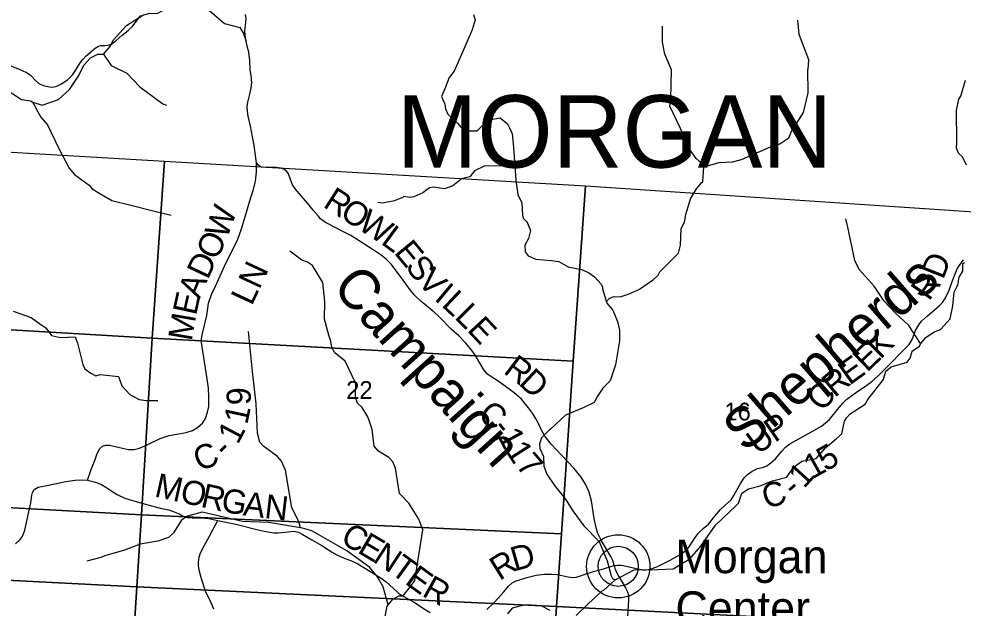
# Model space of a CAD drawing. Extents: x 1878108 to 2183446, y 146837 to 508383.
# Drawn here: x 2027138 to 2038879, y 357612 to 364937 of the extents above; entities that cross this region are included whole.
import ezdxf

# ---------------------------------------------------------------- set-up
doc = ezdxf.new("R2010")
doc.units = 0
for name, color, linetype in [('GM_X_County_Road', 7, 'Continuous'), ('GM_X_County_Road_Text', 7, 'Continuous'), ('GM_X_Minor_River', 7, 'Continuous'), ('GM_X_Minor_River_Text', 7, 'Continuous'), ('GM_X_Section', 7, 'Continuous'), ('GM_X_Section_Text', 7, 'Continuous'), ('GM_X_Township_Road', 7, 'Continuous'), ('GM_X_Township_Text', 7, 'Continuous'), ('GM_X_Unincorporated', 7, 'Continuous'), ('GM_X_Unincorporated_Location', 7, 'Continuous'), ('GM_X_Unincorporated_Text', 7, 'Continuous')]:
    doc.layers.add(name, color=color, linetype=linetype)

msp = doc.modelspace()

# ---------------------------------------------------------------- linework, layer by layer
at = {"layer": 'GM_X_County_Road'}
for points in [[(2032287, 361305), (2032231, 361350), (2032137, 361426), (2032056, 361504), (2032003, 361568), (2031895, 361716), (2031768, 361886), (2031708, 361948), (2031644, 361999), (2031544, 362065), (2031369, 362176), (2031264, 362245), (2031176, 362292), (2031086, 362336), (2030950, 362404), (2030890, 362451), (2030858, 362487), (2030798, 362561), (2030730, 362643), (2030597, 362794), (2030556, 362849), (2030537, 362884), (2030489, 363011), (2030470, 363041), (2030436, 363066), (2030395, 363083), (2030339, 363089), (2030207, 363090), (2030165, 363094), (2030143, 363099), (2030117, 363118), (2030094, 363148), (2030076, 363266), (2030064, 363367), (2030045, 363469), (2030017, 363605), (2029989, 363727), (2029979, 363790), (2029978, 363845), (2029983, 363904), (2030008, 364001), (2030028, 364081), (2030036, 364144), (2030027, 364233), (2030015, 364304), (2030010, 364420), (2029998, 364525), (2029978, 364599), (2029960, 364677), (2029951, 364737), (2029949, 364787), (2029956, 364855), (2029963, 364936), (2029955, 364991)], [(2027990, 359202), (2028036, 359336), (2028086, 359459), (2028109, 359522), (2028141, 359594), (2028178, 359624), (2028218, 359639), (2028264, 359638), (2028426, 359600), (2028503, 359585), (2028571, 359584), (2028640, 359600), (2028735, 359641), (2028893, 359720), (2029007, 359756), (2029127, 359778), (2029220, 359794), (2029298, 359818), (2029361, 359857), (2029426, 359915), (2029457, 359970), (2029483, 360046), (2029499, 360119), (2029502, 360237), (2029497, 360345), (2029473, 360516), (2029425, 360805), (2029408, 360916), (2029408, 360962), (2029421, 361028), (2029477, 361250), (2029496, 361404), (2029534, 361512), (2029582, 361616), (2029696, 361863), (2029859, 362200), (2029908, 362328), (2029936, 362423), (2030022, 362716), (2030054, 362817), (2030081, 362921), (2030094, 363033), (2030094, 363148)], [(2034541, 358142), (2034582, 358147), (2034633, 358145), (2034802, 358107), (2034894, 358086), (2034937, 358087), (2034988, 358094), (2035072, 358123), (2035237, 358207), (2035333, 358261), (2035379, 358288), (2035418, 358318), (2035460, 358358), (2035510, 358433), (2035546, 358490), (2035583, 358541), (2035648, 358600), (2035711, 358655), (2035790, 358757), (2035861, 358836), (2035922, 358890), (2035994, 358959), (2036030, 359010), (2036069, 359088), (2036105, 359154), (2036156, 359231), (2036198, 359273), (2036256, 359316), (2036324, 359348), (2036383, 359362), (2036438, 359382), (2036488, 359417), (2036548, 359469), (2036623, 359563), (2036670, 359612), (2036725, 359654), (2036994, 359802), (2037116, 359874), (2037169, 359914), (2037218, 359957), (2037339, 360107), (2037388, 360164), (2037434, 360211), (2037555, 360295), (2037683, 360384), (2037742, 360430), (2037828, 360505), (2037977, 360654), (2038114, 360794), (2038210, 360890), (2038244, 360951), (2038288, 361063), (2038330, 361135), (2038363, 361178), (2038434, 361245), (2038583, 361369), (2038624, 361411), (2038657, 361463), (2038704, 361564), (2038744, 361673), (2038787, 361790), (2038804, 361828), (2038828, 361869), (2038882, 361940)], [(2032981, 360510), (2032967, 360520), (2032919, 360575), (2032877, 360644), (2032808, 360765), (2032758, 360831), (2032691, 360910), (2032607, 360995), (2032514, 361079), (2032367, 361230), (2032289, 361303), (2032287, 361305)], [(2034541, 358142), (2034522, 358205), (2034498, 358253), (2034381, 358448), (2034337, 358540), (2034312, 358628), (2034292, 358727), (2034258, 358945), (2034230, 359055), (2034184, 359153), (2034128, 359240), (2034039, 359350), (2033886, 359512), (2033759, 359648), (2033678, 359751), (2033635, 359823), (2033599, 359908), (2033562, 359972), (2033525, 360035), (2033476, 360102), (2033388, 360208), (2033297, 360287), (2033187, 360366), (2033084, 360440), (2033020, 360481), (2032981, 360510)], [(2027095, 358411), (2027154, 358464), (2027181, 358499), (2027194, 358534), (2027211, 358579), (2027263, 358810), (2027286, 358922), (2027298, 359016), (2027306, 359051), (2027329, 359088), (2027376, 359114), (2027505, 359140), (2027722, 359185), (2027837, 359202), (2027916, 359208), (2027990, 359202), (2028090, 359179), (2028164, 359150), (2028218, 359117), (2028305, 359056), (2028359, 359025), (2028456, 358980), (2028550, 358948), (2028741, 358894), (2028895, 358856), (2029001, 358832), (2029071, 358810), (2029130, 358784), (2029181, 358757), (2029231, 358739), (2029292, 358734), (2029406, 358733), (2029502, 358724), (2029610, 358703), (2029835, 358654), (2030099, 358588), (2030190, 358570), (2030258, 358555), (2030310, 358547), (2030362, 358547), (2030485, 358561), (2030559, 358567), (2030614, 358555), (2030659, 358533), (2030780, 358461), (2030905, 358391), (2031026, 358312), (2031092, 358273), (2031183, 358231), (2031274, 358199), (2031354, 358163), (2031503, 358072), (2031630, 357994), (2031705, 357938), (2031791, 357858), (2031858, 357799), (2031896, 357773), (2031963, 357734), (2032052, 357685), (2032156, 357614), (2032252, 357556)], [(2032956, 357595), (2033044, 357677), (2033100, 357740), (2033168, 357816), (2033227, 357886), (2033270, 357925), (2033320, 357949), (2033471, 357996), (2033570, 358022), (2033673, 358034), (2033763, 358035), (2033839, 358028), (2033942, 358004), (2034018, 357994), (2034069, 357997), (2034121, 358014), (2034169, 358029), (2034282, 358065), (2034378, 358092), (2034541, 358142)], [(2034541, 358142), (2034551, 358092), (2034600, 358006), (2034682, 357863), (2034707, 357816), (2034719, 357772), (2034719, 357719), (2034709, 357567), (2034707, 357520), (2034719, 357479), (2034737, 357435), (2034774, 357374), (2034823, 357307), (2034849, 357263), (2034863, 357213), (2034876, 357152), (2034884, 357100), (2034894, 357017), (2034911, 356960)]]:
    msp.add_lwpolyline(points, dxfattribs=at)
at = {"layer": 'GM_X_Minor_River'}
for points in [[(2027310, 363901), (2027426, 363865), (2027630, 363934), (2027768, 364060), (2027875, 364221), (2027951, 364365), (2028029, 364455), (2028121, 364498), (2028191, 364500), (2028269, 364588), (2028316, 364678), (2028478, 364855), (2028680, 364983), (2028750, 365003), (2028867, 365010), (2028913, 365032), (2029079, 365108), (2029329, 365139), (2029373, 365133), (2029483, 365063), (2029693, 364879), (2029885, 364831), (2029933, 364757), (2029963, 364657)], [(2032790, 364993), (2032810, 364927), (2032776, 364803), (2032683, 364590), (2032549, 364287), (2032489, 364208), (2032435, 364066), (2032395, 363971), (2032435, 363877), (2032441, 363819), (2032471, 363751), (2032591, 363639), (2032639, 363587), (2032743, 363547), (2032823, 363545), (2032835, 363547), (2032945, 363655), (2033005, 363688), (2033121, 363706), (2033215, 363634), (2033237, 363584), (2033273, 363507), (2033283, 363389), (2033302, 363166), (2033316, 362928), (2033344, 362755), (2033394, 362649), (2033400, 362497), (2033410, 362460), (2033442, 362428), (2033454, 362418), (2033498, 362308), (2033476, 362208), (2033428, 362123), (2033432, 362043), (2033469, 361993), (2033565, 361951), (2033756, 361935), (2033854, 361921), (2033970, 361853), (2034134, 361820), (2034220, 361786), (2034296, 361732), (2034378, 361641), (2034393, 361601), (2034393, 361583), (2034447, 361403), (2034525, 361317), (2034583, 361176), (2034605, 361066), (2034607, 360936), (2034557, 360635), (2034492, 360436), (2034398, 360346), (2034332, 360245)], [(2036953, 364310), (2036961, 364429), (2036841, 364745), (2036822, 364920)], [(2035251, 364306), (2035171, 364499), (2035141, 364646), (2035139, 364847)], [(2028190, 364500), (2028287, 364358), (2028481, 364264), (2028643, 364094), (2028927, 363882), (2028972, 363864)], [(2034444, 361425), (2034480, 361467), (2034541, 361487), (2034615, 361481), (2034727, 361521), (2034857, 361578), (2035031, 361698), (2035087, 361750), (2035107, 361793), (2035342, 362023), (2035366, 362126), (2035372, 362332), (2035414, 362410), (2035431, 362504), (2035489, 362699), (2035563, 362825), (2035627, 362899), (2035643, 362911), (2035656, 363099), (2035632, 363141), (2035558, 363201), (2035486, 363305), (2035366, 363574), (2035232, 363854), (2035246, 363938), (2035251, 364306)], [(2035656, 363100), (2035846, 363152), (2036010, 363162), (2036122, 363188), (2036483, 363347), (2036601, 363384), (2036711, 363460), (2036763, 363578), (2036803, 363628), (2036894, 363773), (2036952, 364017), (2036949, 364310)], [(2026941, 364085), (2027169, 363935), (2027287, 363917), (2027313, 363899), (2027347, 363833), (2027355, 363821), (2027411, 363716), (2027493, 363620), (2027636, 363324), (2027762, 363081), (2027830, 363001), (2028012, 362869), (2028050, 362823), (2028146, 362767), (2028294, 362681), (2028530, 362623), (2028808, 362549), (2029030, 362499)], [(2038923, 363119), (2038873, 363224), (2038821, 363266), (2038795, 363332), (2038801, 363402), (2038797, 363801), (2038825, 363940), (2038851, 363976), (2038910, 364177)], [(2033305, 363112), (2032925, 363106), (2032802, 363048), (2032746, 362974), (2032638, 362948), (2032616, 362928), (2032534, 362861), (2032430, 362825), (2032290, 362847), (2032242, 362839), (2032159, 362775), (2032051, 362724), (2032003, 362716), (2031925, 362730), (2031907, 362714), (2031887, 362708), (2031809, 362674), (2031659, 362647), (2031601, 362653)], [(2038351, 360900), (2038206, 361125), (2038036, 361283), (2037896, 361427), (2037774, 361615), (2037588, 361823), (2037532, 361933), (2037447, 362348), (2037421, 362452)], [(2031685, 357466), (2031719, 357637), (2031788, 357723), (2031861, 357764), (2031915, 357764), (2032020, 357896), (2032062, 357955), (2032159, 358583), (2032113, 358717), (2031988, 358916), (2031870, 359036), (2031823, 359353), (2031787, 359429), (2031738, 359483), (2031610, 359563), (2031554, 359625), (2031529, 359832), (2031501, 359918), (2031477, 359990), (2031407, 360108), (2031348, 360160), (2031324, 360232), (2031330, 360405), (2031197, 360684), (2031067, 360786), (2031030, 360850), (2031016, 360930), (2030994, 361006), (2030939, 361203), (2030941, 361425), (2030918, 361658), (2030790, 361870), (2030727, 361914), (2030657, 361938), (2030509, 362050)], [(2034553, 357965), (2034787, 358087), (2035079, 358092), (2035273, 358100), (2035389, 358170), (2035481, 358225), (2035619, 358381), (2035799, 358645), (2036054, 358884), (2036088, 358918), (2036128, 359040), (2036210, 359095), (2036356, 359133), (2036496, 359191), (2036510, 359195), (2036686, 359240), (2036718, 359286), (2036780, 359368), (2036875, 359439), (2037051, 359471), (2037173, 359610), (2037299, 359716), (2037369, 359779), (2037405, 359935), (2037429, 359977), (2037475, 360026), (2037659, 360148), (2037694, 360204), (2037890, 360454), (2037914, 360544), (2037920, 360556), (2037984, 360610), (2038182, 360669), (2038220, 360721), (2038246, 360807), (2038338, 360870), (2038350, 360898), (2038415, 360978), (2038517, 361048), (2038599, 361077), (2038717, 361209), (2038753, 361370), (2038769, 361538), (2038807, 361613), (2038813, 361625), (2038829, 361727), (2038875, 361801), (2038876, 361898), (2038902, 361910)], [(2027068, 361303), (2027289, 361225), (2027399, 361147), (2027473, 361096), (2027543, 361002), (2027657, 360978), (2027837, 360986), (2027853, 360938), (2027869, 360904), (2027933, 360640), (2027957, 360586), (2028031, 360532), (2028097, 360500), (2028149, 360518), (2028379, 360492), (2028399, 360432), (2028417, 360374), (2028517, 360266), (2028633, 360206), (2028723, 360193), (2028865, 360194)], [(2030640, 358610), (2030621, 358688), (2030532, 358860), (2030453, 359325), (2030403, 359440), (2030354, 359498), (2030184, 359620), (2030136, 359674), (2030105, 359788), (2030088, 360153), (2030042, 360552), (2029992, 361052)], [(2034332, 360245), (2034290, 360167), (2034154, 360100), (2033936, 360012), (2033752, 359841), (2033736, 359827), (2033636, 359730), (2033611, 359654), (2033617, 359596), (2033661, 359496), (2033667, 359375), (2033701, 359279), (2033797, 359137), (2033935, 358965), (2034027, 358820), (2034163, 358634), (2034355, 358442), (2034452, 358199), (2034504, 358015), (2034518, 357980), (2034554, 357964), (2034406, 357832), (2034388, 357822), (2034216, 357667), (2034068, 357520)], [(2031729, 357651), (2031668, 357876), (2031598, 358002), (2031503, 358116), (2031214, 358324), (2030779, 358572), (2030665, 358605), (2030242, 358677), (2029920, 358688), (2029418, 358805), (2029234, 358757), (2029162, 358704), (2029061, 358549), (2028999, 358491), (2028864, 358443), (2028646, 358408), (2028452, 358331), (2028208, 358262), (2028158, 358240), (2027984, 358194)], [(2033746, 357582), (2033634, 357640), (2033456, 357654), (2033384, 357642), (2033271, 357613), (2033213, 357541)]]:
    msp.add_lwpolyline(points, dxfattribs=at)
at = {"layer": 'GM_X_Section'}
for points in [[(2023592, 363483), (2028949, 363170), (2028796, 360966), (2023458, 361282)], [(2028949, 363170), (2034183, 362861), (2034032, 360684), (2028796, 360966)], [(2034183, 362861), (2039389, 362512), (2039269, 360434), (2039143, 358292), (2039089, 357357), (2036021, 357521), (2033822, 357631), (2033886, 358536), (2034032, 360684)], [(2028796, 360966), (2028662, 358773), (2023323, 359063), (2023458, 361282)], [(2034032, 360684), (2033886, 358536), (2028662, 358773), (2028796, 360966)], [(2023323, 359063), (2028662, 358773), (2028605, 357878), (2023261, 358149)], [(2028662, 358773), (2033886, 358536), (2033822, 357631), (2028605, 357878)], [(2023261, 358149), (2028605, 357878), (2028526, 356646), (2026044, 356764), (2023179, 356899)], [(2028605, 357878), (2033822, 357631), (2033741, 356380), (2032755, 356430), (2028813, 356632), (2028526, 356646)], [(2036021, 357521), (2035781, 353358), (2033549, 353450), (2033741, 356380), (2033822, 357631)]]:
    msp.add_lwpolyline(points, close=True, dxfattribs=at)
at = {"layer": 'GM_X_Township_Road'}
for points in [[(2026975, 364377), (2027169, 364301), (2027240, 364267), (2027279, 364242), (2027297, 364226), (2027341, 364177), (2027384, 364139), (2027413, 364120), (2027457, 364105), (2027518, 364093), (2027559, 364089), (2027611, 364101), (2027668, 364131), (2027748, 364183), (2027807, 364241), (2027836, 364283), (2027899, 364389), (2027930, 364430), (2027976, 364478), (2028086, 364575), (2028127, 364600), (2028158, 364605), (2028205, 364607), (2028250, 364611), (2028287, 364624), (2028347, 364670), (2028421, 364733), (2028499, 364795), (2028556, 364850), (2028655, 364980)], [(2029563, 357599), (2029528, 357676), (2029460, 357824), (2029408, 357976), (2029386, 358066), (2029371, 358137), (2029372, 358183), (2029381, 358247), (2029398, 358298), (2029445, 358396), (2029510, 358507), (2029556, 358593), (2029610, 358703)]]:
    msp.add_lwpolyline(points, dxfattribs=at)
at = {"layer": 'GM_X_Unincorporated'}
for radius in [393, 249]:
    msp.add_circle((2034591, 358131), radius, dxfattribs=at)
at = {"layer": 'GM_X_Unincorporated_Location'}
msp.add_line((2034591, 358131), (2034591, 358131), dxfattribs=at)

# ---------------------------------------------------------------- texts
at = {"layer": 'GM_X_County_Road_Text'}
for s, rotation, p in [('R', 327.4791, (2030908, 362608)), ('O', 327.4804, (2031116, 362475)), ('W', 69.77, (2029723, 362191)), ('W', 327.4219, (2031338, 362333)), ('L', 323.7952, (2031627, 362149)), ('O', 64.7387, (2029599, 361925)), ('E', 309.6678, (2031794, 362030)), ('D', 64.6878, (2029486, 361686)), ('S', 306.0641, (2031934, 361861)), ('D', 68.5081, (2038630, 361687)), ('LN', 65.0188, (2030034, 361361)), ('V', 314.0725, (2032082, 361662)), ('R', 55.367, (2038455, 361419)), ('A', 67.2826, (2029385, 361446)), ('I', 320.1536, (2032292, 361449)), ('E', 77.5948, (2029341, 361241)), ('L', 316.8306, (2032383, 361373)), ('L', 314.997, (2032545, 361221)), ('M', 80.2803, (2029287, 360923)), ('E', 312.9783, (2032701, 361065)), ('K', 45.0041, (2037851, 360696)), ('E', 43.776, (2037684, 360536)), ('R', 322.7593, (2033151, 360543)), ('E', 35.6029, (2037466, 360375)), ('D', 316.9709, (2033341, 360399)), ('R', 39.7381, (2037281, 360221)), ('9', 90.5584, (2030023, 360136)), ('C', 50.0515, (2037133, 360042)), ('1', 77.9604, (2029977, 359884)), ('C', 321.9802, (2032830, 359983)), ('P', 34.6942, (2036538, 359663)), ('1', 62.1521, (2029860, 359636)), ('-', 309.1499, (2033011, 359843)), ('U', 35.7172, (2036325, 359510)), ('1', 297.5239, (2033080, 359761)), ('C', 23.586, (2029388, 359304)), ('-', 44.3143, (2029711, 359468)), ('1', 302.736, (2033180, 359571)), ('5', 30.1401, (2037170, 359304)), ('7', 310.6864, (2033307, 359380)), ('1', 29.2259, (2037004, 359211)), ('1', 48.0263, (2036901, 359090)), ('M', 347.4417, (2028812, 359001)), ('O', 347.4412, (2029130, 358931)), ('R', 347.5028, (2029388, 358873)), ('C', 18.8176, (2036437, 358839)), ('-', 41.0382, (2036779, 358981)), ('G', 349.3195, (2029639, 358818)), ('A', 352.6642, (2029917, 358766)), ('N', 353.399, (2030183, 358732)), ('C', 331.2403, (2031122, 358427)), ('E', 329.428, (2031335, 358309)), ('N', 326.706, (2031525, 358197)), ('D', 16.029, (2033304, 358068)), ('T', 324.1116, (2031743, 358054)), ('R', 31.9806, (2033115, 357947)), ('E', 324.0653, (2031925, 357923)), ('R', 330.6605, (2032138, 357771))]:
    msp.add_text(s, height=300, rotation=rotation, dxfattribs=at).set_placement(p)
at = {"layer": 'GM_X_Minor_River_Text'}
for s, rotation, p in [('Shepherds', 41.0039, (2036169, 359537)), ('Campaign', 311.9961, (2031018, 361593))]:
    msp.add_text(s, height=500, rotation=rotation, dxfattribs=at).set_placement(p)
at = {"layer": 'GM_X_Section_Text'}
for s, p in [('22', (2031208, 360213)), ('16', (2035910, 359945))]:
    msp.add_text(s, height=221, rotation=0, dxfattribs=at).set_placement(p)
at = {"layer": 'GM_X_Township_Text'}
msp.add_text('MORGAN', height=900, rotation=0, dxfattribs=at).set_placement((2031836, 363089))
at = {"layer": 'GM_X_Unincorporated_Text'}
for s, p in [('Morgan', (2035302, 358046)), ('Center', (2035302, 357403))]:
    msp.add_text(s, height=417, rotation=0, dxfattribs=at).set_placement(p)

doc.saveas('drawing.dxf')
